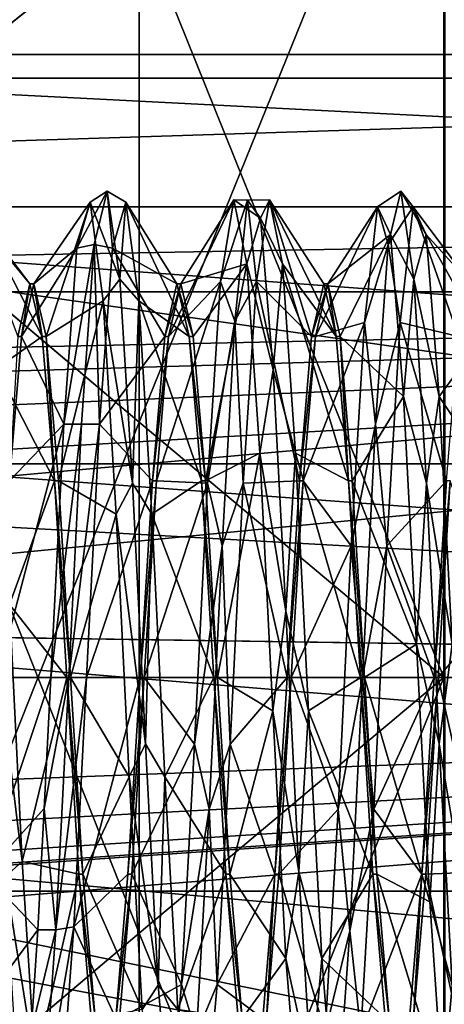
# Model space of a CAD drawing. Header units: millimetres. Extents: x -125 to 171, y -35 to 1363.
# Tile 240 of 656: x 145.18 to 148.79, y -2.78 to 5.6. Entities that reach past the tile are written whole.
import ezdxf

# ---------------------------------------------------------------- set-up
doc = ezdxf.new("R2010")
doc.units = ezdxf.units.MM
doc.header["$LTSCALE"] = 65.185185
for name, color, linetype in [('1009', 7, 'CONTINUOUS'), ('1010', 7, 'CONTINUOUS'), ('1011', 7, 'CONTINUOUS'), ('1026', 7, 'CONTINUOUS'), ('1027', 7, 'CONTINUOUS'), ('1028', 7, 'CONTINUOUS'), ('1029', 7, 'CONTINUOUS'), ('729', 7, 'CONTINUOUS'), ('730', 7, 'CONTINUOUS'), ('734', 7, 'CONTINUOUS'), ('753', 7, 'CONTINUOUS'), ('754', 7, 'CONTINUOUS'), ('773', 7, 'CONTINUOUS'), ('774', 7, 'CONTINUOUS'), ('775', 7, 'CONTINUOUS'), ('776', 7, 'CONTINUOUS'), ('777', 7, 'CONTINUOUS'), ('778', 7, 'CONTINUOUS'), ('829', 7, 'CONTINUOUS'), ('830', 7, 'CONTINUOUS'), ('838', 7, 'CONTINUOUS'), ('839', 7, 'CONTINUOUS'), ('909', 7, 'CONTINUOUS'), ('910', 7, 'CONTINUOUS'), ('917', 7, 'CONTINUOUS'), ('918', 7, 'CONTINUOUS')]:
    doc.layers.add(name, color=color, linetype=linetype)

msp = doc.modelspace()

# ---------------------------------------------------------------- linework, layer by layer
at = {"layer": '1009', "linetype": 'CONTINUOUS'}
for points in [[(145.6876, -1.6749, 2.9012), (145.5834, 0, 3.35), (145.7208, -1.6749, 2.9012), (145.6876, -1.6749, 2.9012)], [(145.5834, 0, 3.35), (145.6166, 0, 3.35), (145.7208, -1.6749, 2.9012), (145.5834, 0, 3.35)], [(146.2084, 0, -3.35), (146.1042, -1.675, -2.9012), (146.2416, 0, -3.35), (146.2084, 0, -3.35)], [(146.1042, -1.675, -2.9012), (146.1374, -1.675, -2.9012), (146.2416, 0, -3.35), (146.1042, -1.675, -2.9012)], [(145.7917, -2.9012, 1.6749), (145.6876, -1.6749, 2.9012), (145.8249, -2.9012, 1.6749), (145.7917, -2.9012, 1.6749)], [(145.6876, -1.6749, 2.9012), (145.7208, -1.6749, 2.9012), (145.8249, -2.9012, 1.6749), (145.6876, -1.6749, 2.9012)], [(146.1042, -1.675, -2.9012), (146.0001, -2.9013, -1.6748), (146.1374, -1.675, -2.9012), (146.1042, -1.675, -2.9012)], [(146.0001, -2.9013, -1.6748), (146.0332, -2.9013, -1.6748), (146.1374, -1.675, -2.9012), (146.0001, -2.9013, -1.6748)]]:
    msp.add_3dface(points, dxfattribs=at)
at = {"layer": '1010', "linetype": 'CONTINUOUS'}
for points in [[(146.8666, 0, 3.35), (146.9707, -1.6749, 2.9013), (146.8334, 0, 3.35), (146.8666, 0, 3.35)], [(146.9707, -1.6749, 2.9013), (146.9376, -1.675, 2.9012), (146.8334, 0, 3.35), (146.9707, -1.6749, 2.9013)], [(147.3874, -1.6749, -2.9012), (147.4916, 0, -3.35), (147.3542, -1.6749, -2.9012), (147.3874, -1.6749, -2.9012)], [(147.4916, 0, -3.35), (147.4584, 0, -3.35), (147.3542, -1.6749, -2.9012), (147.4916, 0, -3.35)], [(146.9707, -1.6749, 2.9013), (147.0749, -2.9012, 1.675), (146.9376, -1.675, 2.9012), (146.9707, -1.6749, 2.9013)], [(147.0749, -2.9012, 1.675), (147.0418, -2.9013, 1.6749), (146.9376, -1.675, 2.9012), (147.0749, -2.9012, 1.675)], [(147.2833, -2.9012, -1.6749), (147.3542, -1.6749, -2.9012), (147.2501, -2.9013, -1.6749), (147.2833, -2.9012, -1.6749)], [(147.2833, -2.9012, -1.6749), (147.3874, -1.6749, -2.9012), (147.3542, -1.6749, -2.9012), (147.2833, -2.9012, -1.6749)]]:
    msp.add_3dface(points, dxfattribs=at)
at = {"layer": '1011', "linetype": 'CONTINUOUS'}
for points in [[(148.1166, 0, 3.35), (148.2208, -1.675, 2.9012), (148.0834, 0, 3.35), (148.1166, 0, 3.35)], [(148.2208, -1.675, 2.9012), (148.1876, -1.675, 2.9012), (148.0834, 0, 3.35), (148.2208, -1.675, 2.9012)], [(148.6374, -1.6749, -2.9013), (148.7416, 0, -3.35), (148.6042, -1.675, -2.9012), (148.6374, -1.6749, -2.9013)], [(148.7416, 0, -3.35), (148.7084, 0, -3.35), (148.6042, -1.675, -2.9012), (148.7416, 0, -3.35)], [(148.2208, -1.675, 2.9012), (148.3249, -2.9013, 1.6748), (148.1876, -1.675, 2.9012), (148.2208, -1.675, 2.9012)], [(148.3249, -2.9013, 1.6748), (148.2917, -2.9013, 1.6749), (148.1876, -1.675, 2.9012), (148.3249, -2.9013, 1.6748)], [(148.5333, -2.9012, -1.675), (148.6042, -1.675, -2.9012), (148.5001, -2.9013, -1.6749), (148.5333, -2.9012, -1.675)], [(148.5333, -2.9012, -1.675), (148.6374, -1.6749, -2.9013), (148.6042, -1.675, -2.9012), (148.5333, -2.9012, -1.675)]]:
    msp.add_3dface(points, dxfattribs=at)
at = {"layer": '1026', "linetype": 'CONTINUOUS'}
for points in [[(145.2709, 3.35, -0.0001), (145.1667, 2.9012, -1.6749), (145.1999, 2.9013, -1.6749), (145.2709, 3.35, -0.0001)], [(145.2709, 3.35, -0.0001), (145.1999, 2.9013, -1.6749), (145.3041, 3.35, 0), (145.2709, 3.35, -0.0001)], [(145.3751, 2.9013, 1.6748), (145.2709, 3.35, -0.0001), (145.3041, 3.35, 0), (145.3751, 2.9013, 1.6748)], [(145.3751, 2.9013, 1.6748), (145.3041, 3.35, 0), (145.4082, 2.9013, 1.6749), (145.3751, 2.9013, 1.6748)], [(145.1667, 2.9012, -1.6749), (145.0958, 1.675, -2.9012), (145.1999, 2.9013, -1.6749), (145.1667, 2.9012, -1.6749)], [(145.4792, 1.675, 2.9012), (145.3751, 2.9013, 1.6748), (145.4082, 2.9013, 1.6749), (145.4792, 1.675, 2.9012)], [(145.4792, 1.675, 2.9012), (145.4082, 2.9013, 1.6749), (145.5124, 1.675, 2.9012), (145.4792, 1.675, 2.9012)], [(145.5834, 0, 3.35), (145.4792, 1.675, 2.9012), (145.6166, 0, 3.35), (145.5834, 0, 3.35)], [(145.4792, 1.675, 2.9012), (145.5124, 1.675, 2.9012), (145.6166, 0, 3.35), (145.4792, 1.675, 2.9012)]]:
    msp.add_3dface(points, dxfattribs=at)
at = {"layer": '1027', "linetype": 'CONTINUOUS'}
for points in [[(146.4499, 2.9012, -1.675), (146.5541, 3.35, -0.0002), (146.4168, 2.9013, -1.6749), (146.4499, 2.9012, -1.675)], [(146.5541, 3.35, -0.0002), (146.5209, 3.35, 0), (146.4168, 2.9013, -1.6749), (146.5541, 3.35, -0.0002)], [(146.5541, 3.35, -0.0002), (146.6582, 2.9013, 1.6748), (146.5209, 3.35, 0), (146.5541, 3.35, -0.0002)], [(146.6582, 2.9013, 1.6748), (146.6251, 2.9012, 1.6749), (146.5209, 3.35, 0), (146.6582, 2.9013, 1.6748)], [(146.4499, 2.9012, -1.675), (146.4168, 2.9013, -1.6749), (146.3126, 1.675, -2.9012), (146.4499, 2.9012, -1.675)], [(146.3457, 1.6749, -2.9013), (146.4499, 2.9012, -1.675), (146.3126, 1.675, -2.9012), (146.3457, 1.6749, -2.9013)], [(146.6582, 2.9013, 1.6748), (146.7624, 1.6749, 2.9012), (146.6251, 2.9012, 1.6749), (146.6582, 2.9013, 1.6748)], [(146.7624, 1.6749, 2.9012), (146.7292, 1.6749, 2.9012), (146.6251, 2.9012, 1.6749), (146.7624, 1.6749, 2.9012)], [(146.2084, 0, -3.35), (146.3457, 1.6749, -2.9013), (146.3126, 1.675, -2.9012), (146.2084, 0, -3.35)], [(146.2084, 0, -3.35), (146.2416, 0, -3.35), (146.3457, 1.6749, -2.9013), (146.2084, 0, -3.35)], [(146.7624, 1.6749, 2.9012), (146.8666, 0, 3.35), (146.7292, 1.6749, 2.9012), (146.7624, 1.6749, 2.9012)], [(146.8666, 0, 3.35), (146.8334, 0, 3.35), (146.7292, 1.6749, 2.9012), (146.8666, 0, 3.35)]]:
    msp.add_3dface(points, dxfattribs=at)
at = {"layer": '1028', "linetype": 'CONTINUOUS'}
for points in [[(147.6999, 2.9012, -1.6749), (147.8041, 3.35, 0.0001), (147.6667, 2.9013, -1.6749), (147.6999, 2.9012, -1.6749)], [(147.8041, 3.35, 0.0001), (147.7709, 3.35, 0), (147.6667, 2.9013, -1.6749), (147.8041, 3.35, 0.0001)], [(147.8041, 3.35, 0.0001), (147.8751, 2.9013, 1.6749), (147.7709, 3.35, 0), (147.8041, 3.35, 0.0001)], [(147.8041, 3.35, 0.0001), (147.9083, 2.9012, 1.675), (147.8751, 2.9013, 1.6749), (147.8041, 3.35, 0.0001)], [(147.6999, 2.9012, -1.6749), (147.6667, 2.9013, -1.6749), (147.5626, 1.675, -2.9012), (147.6999, 2.9012, -1.6749)], [(147.5958, 1.6749, -2.9012), (147.6999, 2.9012, -1.6749), (147.5626, 1.675, -2.9012), (147.5958, 1.6749, -2.9012)], [(147.9083, 2.9012, 1.675), (147.9792, 1.675, 2.9012), (147.8751, 2.9013, 1.6749), (147.9083, 2.9012, 1.675)], [(147.9083, 2.9012, 1.675), (148.0124, 1.6749, 2.9013), (147.9792, 1.675, 2.9012), (147.9083, 2.9012, 1.675)], [(147.5958, 1.6749, -2.9012), (147.5626, 1.675, -2.9012), (147.4584, 0, -3.35), (147.5958, 1.6749, -2.9012)], [(147.4916, 0, -3.35), (147.5958, 1.6749, -2.9012), (147.4584, 0, -3.35), (147.4916, 0, -3.35)], [(148.0124, 1.6749, 2.9013), (148.1166, 0, 3.35), (147.9792, 1.675, 2.9012), (148.0124, 1.6749, 2.9013)], [(148.1166, 0, 3.35), (148.0834, 0, 3.35), (147.9792, 1.675, 2.9012), (148.1166, 0, 3.35)]]:
    msp.add_3dface(points, dxfattribs=at)
at = {"layer": '1029', "linetype": 'CONTINUOUS'}
for points in [[(148.7416, 0, -3.35), (148.8458, 1.675, -2.9012), (148.7084, 0, -3.35), (148.7416, 0, -3.35)], [(148.8458, 1.675, -2.9012), (148.8126, 1.6749, -2.9012), (148.7084, 0, -3.35), (148.8458, 1.675, -2.9012)]]:
    msp.add_3dface(points, dxfattribs=at)
at = {"layer": '729', "linetype": 'CONTINUOUS'}
for points in [[(168.1, 6.9259, 19.0288), (168.1, 0, 20.25), (119.6, 6.9259, 19.0288), (168.1, 6.9259, 19.0288)], [(119.6, 6.9259, 19.0288), (168.1, 0, 20.25), (132.1, 2.671, 20.0731), (119.6, 6.9259, 19.0288)], [(132.1, 2.671, 20.0731), (168.1, 0, 20.25), (133.5094, 1.9229, 20.1585), (132.1, 2.671, 20.0731)], [(133.5094, 1.9229, 20.1585), (168.1, 0, 20.25), (134.2558, 0.5, 20.2438), (133.5094, 1.9229, 20.1585)], [(134.2558, 0.5, 20.2438), (168.1, 0, 20.25), (134.1515, 0.5, 20.2438), (134.2558, 0.5, 20.2438)], [(134.1515, 0.5, 20.2438), (168.1, 0, 20.25), (134.2, 0, 20.25), (134.1515, 0.5, 20.2438)], [(168.1, 0, 20.25), (168.1, -6.9259, 19.0288), (134.2, 0, 20.25), (168.1, 0, 20.25)], [(134.2, 0, 20.25), (168.1, -6.9259, 19.0288), (134.2558, -0.5, 20.2438), (134.2, 0, 20.25)], [(134.2558, -0.5, 20.2438), (168.1, -6.9259, 19.0288), (133.5094, -1.923, 20.1585), (134.2558, -0.5, 20.2438)], [(133.5094, -1.923, 20.1585), (168.1, -6.9259, 19.0288), (132.1, -2.671, 20.0731), (133.5094, -1.923, 20.1585)], [(168.1, -6.9259, 19.0288), (119.6, -3.5161, 19.9424), (131.1, -2.671, 20.0731), (168.1, -6.9259, 19.0288)], [(168.1, -6.9259, 19.0288), (131.1, -2.671, 20.0731), (132.1, -2.671, 20.0731), (168.1, -6.9259, 19.0288)]]:
    msp.add_3dface(points, dxfattribs=at)
at = {"layer": '730', "linetype": 'CONTINUOUS'}
for points in [[(168.1, 3.2821, 9.7103), (127.6, 3.2821, 9.7103), (131.6, 2.5323, 9.9323), (168.1, 3.2821, 9.7103)], [(132.9029, 2.25, 10), (168.1, 3.2821, 9.7103), (131.6, 2.5323, 9.9323), (132.9029, 2.25, 10)], [(133.444, 1.8329, 10.0848), (168.1, 3.2821, 9.7103), (132.9029, 2.25, 10), (133.444, 1.8329, 10.0848)], [(133.8577, 1.2895, 10.1686), (168.1, 3.2821, 9.7103), (133.444, 1.8329, 10.0848), (133.8577, 1.2895, 10.1686)], [(134.2, 0, 10.25), (168.1, 3.2821, 9.7103), (133.8577, 1.2895, 10.1686), (134.2, 0, 10.25)], [(168.1, 0, 10.25), (168.1, 3.2821, 9.7103), (134.2, 0, 10.25), (168.1, 0, 10.25)], [(168.1, -3.2821, 9.7103), (168.1, 0, 10.25), (127.6, -3.2821, 9.7103), (168.1, -3.2821, 9.7103)], [(127.6, -3.2821, 9.7103), (168.1, 0, 10.25), (131.6, -2.5323, 9.9323), (127.6, -3.2821, 9.7103)], [(131.6, -2.5323, 9.9323), (168.1, 0, 10.25), (132.2708, -2.4605, 9.9503), (131.6, -2.5323, 9.9323)], [(132.2708, -2.4605, 9.9503), (168.1, 0, 10.25), (132.9029, -2.25, 10), (132.2708, -2.4605, 9.9503)], [(132.9029, -2.25, 10), (168.1, 0, 10.25), (133.444, -1.8329, 10.0848), (132.9029, -2.25, 10)], [(133.444, -1.8329, 10.0848), (168.1, 0, 10.25), (133.8577, -1.2895, 10.1686), (133.444, -1.8329, 10.0848)], [(133.8577, -1.2895, 10.1686), (168.1, 0, 10.25), (134.2, 0, 10.25), (133.8577, -1.2895, 10.1686)]]:
    msp.add_3dface(points, dxfattribs=at)
at = {"layer": '734', "linetype": 'CONTINUOUS'}
for points in [[(168.1, 10.8232, -17.115), (125.6246, 5.9594, -19.3532), (168.1, 3.7835, -19.8934), (168.1, 10.8232, -17.115)], [(125.6246, 5.9594, -19.3532), (126.0427, 0, -20.25), (168.1, 3.7835, -19.8934), (125.6246, 5.9594, -19.3532)], [(168.1, 3.7835, -19.8934), (126.0427, 0, -20.25), (168.1, -3.7835, -19.8934), (168.1, 3.7835, -19.8934)], [(126.0427, 0, -20.25), (125.6246, -5.9594, -19.3532), (168.1, -3.7835, -19.8934), (126.0427, 0, -20.25)]]:
    msp.add_3dface(points, dxfattribs=at)
at = {"layer": '753', "linetype": 'CONTINUOUS'}
for points in [[(124.1, 7.5044, 3.4273), (124.1, 5.303, 6.3199), (168.1, 7.5045, 3.4272), (124.1, 7.5044, 3.4273)], [(168.1, 7.5045, 3.4272), (124.1, 5.303, 6.3199), (127.6, 5.303, 6.3199), (168.1, 7.5045, 3.4272)], [(168.1, 5.303, 6.3199), (168.1, 7.5045, 3.4272), (127.6, 5.303, 6.3199), (168.1, 5.303, 6.3199)], [(124.1, 5.0999, -6.4849), (124.1, 7.392, -3.6634), (168.1, 7.3919, -3.6636), (124.1, 5.0999, -6.4849)], [(124.1, 5.0999, -6.4849), (168.1, 7.3919, -3.6636), (168.1, 5.0998, -6.4849), (124.1, 5.0999, -6.4849)], [(124.1, 1.8174, -8.0473), (124.1, 5.0999, -6.4849), (168.1, 1.8175, -8.0473), (124.1, 1.8174, -8.0473)], [(124.1, 5.0999, -6.4849), (168.1, 5.0998, -6.4849), (168.1, 1.8175, -8.0473), (124.1, 5.0999, -6.4849)], [(124.1, 1.8174, -8.0473), (168.1, 1.8175, -8.0473), (168.1, -1.8175, -8.0473), (124.1, 1.8174, -8.0473)], [(124.1, -1.8174, -8.0473), (124.1, 1.8174, -8.0473), (168.1, -1.8175, -8.0473), (124.1, -1.8174, -8.0473)], [(124.1, -5.0999, -6.4849), (124.1, -1.8174, -8.0473), (168.1, -5.0998, -6.4849), (124.1, -5.0999, -6.4849)], [(124.1, -1.8174, -8.0473), (168.1, -1.8175, -8.0473), (168.1, -5.0998, -6.4849), (124.1, -1.8174, -8.0473)]]:
    msp.add_3dface(points, dxfattribs=at)
at = {"layer": '754', "linetype": 'CONTINUOUS'}
for points in [[(168.1, 4.0058, 7.8442), (168.1, 5.303, 6.3199), (127.6, 4.0058, 7.8442), (168.1, 4.0058, 7.8442)], [(168.1, 5.303, 6.3199), (127.6, 5.303, 6.3199), (127.6, 4.0058, 7.8442), (168.1, 5.303, 6.3199)], [(127.6, 3.2821, 9.7103), (168.1, 3.2821, 9.7103), (168.1, 4.0058, 7.8442), (127.6, 3.2821, 9.7103)], [(127.6, 3.2821, 9.7103), (168.1, 4.0058, 7.8442), (127.6, 4.0058, 7.8442), (127.6, 3.2821, 9.7103)]]:
    msp.add_3dface(points, dxfattribs=at)
at = {"layer": '773', "linetype": 'CONTINUOUS'}
for points in [[(145.2055, -1.5667, 3.7528), (144.9506, 0.5072, 4.1189), (145.0962, 0.6228, 4.0187), (145.2055, -1.5667, 3.7528)], [(145.0589, -1.6978, 3.7868), (144.9506, 0.5072, 4.1189), (145.2055, -1.5667, 3.7528), (145.0589, -1.6978, 3.7868)], [(145.4918, -2.148, -3.5509), (145.6, 0, -4.15), (145.3929, -1.116, -3.9106), (145.4918, -2.148, -3.5509)], [(145.3929, -1.116, -3.9106), (145.6, 0, -4.15), (145.4482, 0, -4.0667), (145.3929, -1.116, -3.9106)], [(145.6, 0, -4.15), (145.4918, -2.148, -3.5509), (145.7518, 0, -4.0667), (145.6, 0, -4.15)], [(145.7518, 0, -4.0667), (145.4918, -2.148, -3.5509), (145.6425, -2.1229, -3.4686), (145.7518, 0, -4.0667)], [(145.3376, -2.1463, -3.4542), (145.4918, -2.148, -3.5509), (145.3929, -1.116, -3.9106), (145.3376, -2.1463, -3.4542)], [(145.3148, -3.2953, 2.383), (145.0589, -1.6978, 3.7868), (145.2055, -1.5667, 3.7528), (145.3148, -3.2953, 2.383)], [(145.1671, -3.4127, 2.3613), (145.0589, -1.6978, 3.7868), (145.3148, -3.2953, 2.383), (145.1671, -3.4127, 2.3613)], [(145.2823, -3.0118, -2.7326), (145.4918, -2.148, -3.5509), (145.3376, -2.1463, -3.4542), (145.2823, -3.0118, -2.7326)], [(145.3835, -3.6757, -1.9265), (145.4918, -2.148, -3.5509), (145.2823, -3.0118, -2.7326), (145.3835, -3.6757, -1.9265)], [(145.4918, -2.148, -3.5509), (145.3835, -3.6757, -1.9265), (145.6425, -2.1229, -3.4686), (145.4918, -2.148, -3.5509)], [(145.6425, -2.1229, -3.4686), (145.3835, -3.6757, -1.9265), (145.5333, -3.6214, -1.8503), (145.6425, -2.1229, -3.4686)]]:
    msp.add_3dface(points, dxfattribs=at)
at = {"layer": '774', "linetype": 'CONTINUOUS'}
for points in [[(144.9916, 0, -3.35), (144.8874, -1.675, -2.9012), (145.4482, 0, -4.0667), (144.9916, 0, -3.35)], [(144.8874, -1.675, -2.9012), (145.3929, -1.116, -3.9106), (145.4482, 0, -4.0667), (144.8874, -1.675, -2.9012)], [(144.8874, -1.675, -2.9012), (145.3376, -2.1463, -3.4542), (145.3929, -1.116, -3.9106), (144.8874, -1.675, -2.9012)], [(144.8874, -1.675, -2.9012), (144.7833, -2.9013, -1.6749), (145.3376, -2.1463, -3.4542), (144.8874, -1.675, -2.9012)], [(144.7833, -2.9013, -1.6749), (145.2823, -3.0118, -2.7326), (145.3376, -2.1463, -3.4542), (144.7833, -2.9013, -1.6749)]]:
    msp.add_3dface(points, dxfattribs=at)
at = {"layer": '775', "linetype": 'CONTINUOUS'}
for points in [[(144.8777, 3.8621, 1.2738), (144.7684, 3.959, -0.9296), (145.2709, 3.35, -0.0001), (144.8777, 3.8621, 1.2738)], [(145.2709, 3.35, -0.0001), (144.7684, 3.959, -0.9296), (145.1667, 2.9012, -1.6749), (145.2709, 3.35, -0.0001)], [(144.987, 2.6291, 3.1026), (144.8777, 3.8621, 1.2738), (145.3751, 2.9013, 1.6748), (144.987, 2.6291, 3.1026)], [(145.3751, 2.9013, 1.6748), (144.8777, 3.8621, 1.2738), (145.2709, 3.35, -0.0001), (145.3751, 2.9013, 1.6748)], [(145.4792, 1.675, 2.9012), (144.987, 2.6291, 3.1026), (145.3751, 2.9013, 1.6748), (145.4792, 1.675, 2.9012)], [(145.0962, 0.6228, 4.0187), (144.987, 2.6291, 3.1026), (145.4792, 1.675, 2.9012), (145.0962, 0.6228, 4.0187)], [(145.5834, 0, 3.35), (145.0962, 0.6228, 4.0187), (145.4792, 1.675, 2.9012), (145.5834, 0, 3.35)], [(145.2055, -1.5667, 3.7528), (145.0962, 0.6228, 4.0187), (145.5834, 0, 3.35), (145.2055, -1.5667, 3.7528)], [(145.6876, -1.6749, 2.9012), (145.2055, -1.5667, 3.7528), (145.5834, 0, 3.35), (145.6876, -1.6749, 2.9012)], [(145.7518, 0, -4.0667), (145.6425, -2.1229, -3.4686), (146.2084, 0, -3.35), (145.7518, 0, -4.0667)], [(146.2084, 0, -3.35), (145.6425, -2.1229, -3.4686), (146.1042, -1.675, -2.9012), (146.2084, 0, -3.35)], [(145.3148, -3.2953, 2.383), (145.2055, -1.5667, 3.7528), (145.6876, -1.6749, 2.9012), (145.3148, -3.2953, 2.383)], [(145.7917, -2.9012, 1.6749), (145.3148, -3.2953, 2.383), (145.6876, -1.6749, 2.9012), (145.7917, -2.9012, 1.6749)], [(146.1042, -1.675, -2.9012), (145.6425, -2.1229, -3.4686), (146.0001, -2.9013, -1.6748), (146.1042, -1.675, -2.9012)], [(145.6425, -2.1229, -3.4686), (145.5333, -3.6214, -1.8503), (146.0001, -2.9013, -1.6748), (145.6425, -2.1229, -3.4686)]]:
    msp.add_3dface(points, dxfattribs=at)
at = {"layer": '776', "linetype": 'CONTINUOUS'}
for points in [[(145.8174, 3.6847, -1.9093), (145.9261, 4.1403, 0.2832), (145.6704, 3.6551, -1.7827), (145.8174, 3.6847, -1.9093)], [(145.6704, 3.6551, -1.7827), (145.9261, 4.1403, 0.2832), (145.7815, 4.0444, 0.4251), (145.6704, 3.6551, -1.7827)], [(145.9261, 4.1403, 0.2832), (146.0348, 3.3904, 2.3932), (145.7815, 4.0444, 0.4251), (145.9261, 4.1403, 0.2832)], [(145.9261, 4.1403, 0.2832), (145.8174, 3.6847, -1.9093), (145.974, 3.6551, -1.7827), (145.9261, 4.1403, 0.2832)], [(146.0348, 3.3904, 2.3932), (145.9261, 4.1403, 0.2832), (146.0851, 4.0444, 0.4251), (146.0348, 3.3904, 2.3932)], [(146.0851, 4.0444, 0.4251), (145.9261, 4.1403, 0.2832), (145.974, 3.6551, -1.7827), (146.0851, 4.0444, 0.4251)], [(148.3174, 3.6847, -1.9093), (148.4261, 4.1403, 0.2832), (148.226, 4.0049, -0.7062), (148.3174, 3.6847, -1.9093)], [(148.226, 4.0049, -0.7062), (148.4261, 4.1403, 0.2832), (148.3371, 3.7706, 1.5234), (148.226, 4.0049, -0.7062)], [(148.4261, 4.1403, 0.2832), (148.3174, 3.6847, -1.9093), (148.5296, 4.0049, -0.7062), (148.4261, 4.1403, 0.2832)], [(148.4261, 4.1403, 0.2832), (148.5348, 3.3904, 2.3932), (148.3371, 3.7706, 1.5234), (148.4261, 4.1403, 0.2832)], [(148.5348, 3.3904, 2.3932), (148.4261, 4.1403, 0.2832), (148.6407, 3.7706, 1.5234), (148.5348, 3.3904, 2.3932)], [(148.6407, 3.7706, 1.5234), (148.4261, 4.1403, 0.2832), (148.5296, 4.0049, -0.7062), (148.6407, 3.7706, 1.5234)], [(145.7815, 4.0444, 0.4251), (146.0348, 3.3904, 2.3932), (145.8926, 3.2046, 2.5037), (145.7815, 4.0444, 0.4251)], [(146.1963, 3.2046, 2.5037), (146.0348, 3.3904, 2.3932), (146.0851, 4.0444, 0.4251), (146.1963, 3.2046, 2.5037)], [(146.8926, 3.3715, -2.2741), (147.1217, 4.0632, -0.8443), (147.0037, 4.0642, -0.1419), (146.8926, 3.3715, -2.2741)], [(147.013, 3.033, -2.8326), (147.1217, 4.0632, -0.8443), (146.8926, 3.3715, -2.2741), (147.013, 3.033, -2.8326)], [(147.1217, 4.0632, -0.8443), (147.2304, 3.9104, 1.3898), (147.0037, 4.0642, -0.1419), (147.1217, 4.0632, -0.8443)], [(147.0037, 4.0642, -0.1419), (147.2304, 3.9104, 1.3898), (147.1149, 3.5219, 2.0334), (147.0037, 4.0642, -0.1419)], [(147.1217, 4.0632, -0.8443), (147.013, 3.033, -2.8326), (147.1963, 3.3715, -2.2741), (147.1217, 4.0632, -0.8443)], [(147.2304, 3.9104, 1.3898), (147.1217, 4.0632, -0.8443), (147.3074, 4.0642, -0.1419), (147.2304, 3.9104, 1.3898)], [(147.3074, 4.0642, -0.1419), (147.1217, 4.0632, -0.8443), (147.1963, 3.3715, -2.2741), (147.3074, 4.0642, -0.1419)], [(147.4185, 3.5219, 2.0334), (147.2304, 3.9104, 1.3898), (147.3074, 4.0642, -0.1419), (147.4185, 3.5219, 2.0334)], [(148.1149, 3.0222, -2.7212), (148.3174, 3.6847, -1.9093), (148.226, 4.0049, -0.7062), (148.1149, 3.0222, -2.7212)], [(148.5296, 4.0049, -0.7062), (148.3174, 3.6847, -1.9093), (148.4185, 3.0222, -2.7212), (148.5296, 4.0049, -0.7062)], [(147.2304, 3.9104, 1.3898), (147.3391, 2.619, 3.2192), (147.1149, 3.5219, 2.0334), (147.2304, 3.9104, 1.3898)], [(147.3391, 2.619, 3.2192), (147.2304, 3.9104, 1.3898), (147.4185, 3.5219, 2.0334), (147.3391, 2.619, 3.2192)], [(148.3371, 3.7706, 1.5234), (148.5348, 3.3904, 2.3932), (148.4482, 2.3904, 3.29), (148.3371, 3.7706, 1.5234)], [(148.7518, 2.3904, 3.29), (148.5348, 3.3904, 2.3932), (148.6407, 3.7706, 1.5234), (148.7518, 2.3904, 3.29)], [(145.7087, 2.1563, -3.5458), (145.8174, 3.6847, -1.9093), (145.5593, 2.155, -3.4488), (145.7087, 2.1563, -3.5458)], [(145.5593, 2.155, -3.4488), (145.8174, 3.6847, -1.9093), (145.6704, 3.6551, -1.7827), (145.5593, 2.155, -3.4488)], [(145.8174, 3.6847, -1.9093), (145.7087, 2.1563, -3.5458), (145.8629, 2.155, -3.4488), (145.8174, 3.6847, -1.9093)], [(145.974, 3.6551, -1.7827), (145.8174, 3.6847, -1.9093), (145.8629, 2.155, -3.4488), (145.974, 3.6551, -1.7827)], [(148.2087, 2.1563, -3.5458), (148.3174, 3.6847, -1.9093), (148.1149, 3.0222, -2.7212), (148.2087, 2.1563, -3.5458)], [(148.3174, 3.6847, -1.9093), (148.2087, 2.1563, -3.5458), (148.4185, 3.0222, -2.7212), (148.3174, 3.6847, -1.9093)], [(147.1149, 3.5219, 2.0334), (147.3391, 2.619, 3.2192), (147.226, 1.9092, 3.5907), (147.1149, 3.5219, 2.0334)], [(147.5296, 1.9092, 3.5907), (147.3391, 2.619, 3.2192), (147.4185, 3.5219, 2.0334), (147.5296, 1.9092, 3.5907)], [(146.0348, 3.3904, 2.3932), (146.1435, 1.6534, 3.8064), (145.8926, 3.2046, 2.5037), (146.0348, 3.3904, 2.3932)], [(146.1435, 1.6534, 3.8064), (146.0348, 3.3904, 2.3932), (146.1963, 3.2046, 2.5037), (146.1435, 1.6534, 3.8064)], [(146.7815, 1.6541, -3.7151), (147.013, 3.033, -2.8326), (146.8926, 3.3715, -2.2741), (146.7815, 1.6541, -3.7151)], [(147.1963, 3.3715, -2.2741), (147.013, 3.033, -2.8326), (147.0851, 1.6541, -3.7151), (147.1963, 3.3715, -2.2741)], [(148.5348, 3.3904, 2.3932), (148.6435, 1.6534, 3.8064), (148.4482, 2.3904, 3.29), (148.5348, 3.3904, 2.3932)], [(148.6435, 1.6534, 3.8064), (148.5348, 3.3904, 2.3932), (148.7518, 2.3904, 3.29), (148.6435, 1.6534, 3.8064)], [(145.8926, 3.2046, 2.5037), (146.1435, 1.6534, 3.8064), (146.0037, 1.3909, 3.8215), (145.8926, 3.2046, 2.5037)], [(146.3074, 1.3909, 3.8215), (146.1435, 1.6534, 3.8064), (146.1963, 3.2046, 2.5037), (146.3074, 1.3909, 3.8215)], [(146.9043, 1.1197, -3.9961), (147.013, 3.033, -2.8326), (146.7815, 1.6541, -3.7151), (146.9043, 1.1197, -3.9961)], [(147.013, 3.033, -2.8326), (146.9043, 1.1197, -3.9961), (147.0851, 1.6541, -3.7151), (147.013, 3.033, -2.8326)], [(148.0037, 1.1209, -3.9092), (148.2087, 2.1563, -3.5458), (148.1149, 3.0222, -2.7212), (148.0037, 1.1209, -3.9092)], [(148.4185, 3.0222, -2.7212), (148.2087, 2.1563, -3.5458), (148.3074, 1.1209, -3.9092), (148.4185, 3.0222, -2.7212)], [(147.3391, 2.619, 3.2192), (147.4478, 0.5651, 4.1113), (147.226, 1.9092, 3.5907), (147.3391, 2.619, 3.2192)], [(147.4478, 0.5651, 4.1113), (147.3391, 2.619, 3.2192), (147.5296, 1.9092, 3.5907), (147.4478, 0.5651, 4.1113)], [(148.4482, 2.3904, 3.29), (148.6435, 1.6534, 3.8064), (148.5593, 0.2837, 4.0568), (148.4482, 2.3904, 3.29)], [(148.8629, 0.2837, 4.0568), (148.6435, 1.6534, 3.8064), (148.7518, 2.3904, 3.29), (148.8629, 0.2837, 4.0568)], [(145.4482, 0, -4.0667), (145.6, 0, -4.15), (145.7087, 2.1563, -3.5458), (145.4482, 0, -4.0667)], [(145.4482, 0, -4.0667), (145.7087, 2.1563, -3.5458), (145.5593, 2.155, -3.4488), (145.4482, 0, -4.0667)], [(145.7087, 2.1563, -3.5458), (145.6, 0, -4.15), (145.8629, 2.155, -3.4488), (145.7087, 2.1563, -3.5458)], [(145.6, 0, -4.15), (145.7518, 0, -4.0667), (145.8629, 2.155, -3.4488), (145.6, 0, -4.15)], [(148.1, 0, -4.15), (148.2087, 2.1563, -3.5458), (148.0037, 1.1209, -3.9092), (148.1, 0, -4.15)], [(148.2087, 2.1563, -3.5458), (148.1, 0, -4.15), (148.3074, 1.1209, -3.9092), (148.2087, 2.1563, -3.5458)], [(147.226, 1.9092, 3.5907), (147.4478, 0.5651, 4.1113), (147.3371, -0.2837, 4.0568), (147.226, 1.9092, 3.5907)], [(147.6407, -0.2837, 4.0568), (147.4478, 0.5651, 4.1113), (147.5296, 1.9092, 3.5907), (147.6407, -0.2837, 4.0568)], [(146.1435, 1.6534, 3.8064), (146.2522, -0.5651, 4.1113), (146.0037, 1.3909, 3.8215), (146.1435, 1.6534, 3.8064)], [(146.2522, -0.5651, 4.1113), (146.1435, 1.6534, 3.8064), (146.3074, 1.3909, 3.8215), (146.2522, -0.5651, 4.1113)], [(146.6704, -0.566, -4.0271), (146.9043, 1.1197, -3.9961), (146.7815, 1.6541, -3.7151), (146.6704, -0.566, -4.0271)], [(147.0851, 1.6541, -3.7151), (146.9043, 1.1197, -3.9961), (146.974, -0.566, -4.0271), (147.0851, 1.6541, -3.7151)], [(148.6435, 1.6534, 3.8064), (148.7522, -0.5651, 4.1113), (148.5593, 0.2837, 4.0568), (148.6435, 1.6534, 3.8064)], [(148.7522, -0.5651, 4.1113), (148.6435, 1.6534, 3.8064), (148.8629, 0.2837, 4.0568), (148.7522, -0.5651, 4.1113)], [(146.0037, 1.3909, 3.8215), (146.2522, -0.5651, 4.1113), (146.1149, -0.8455, 3.9778), (146.0037, 1.3909, 3.8215)], [(146.4185, -0.8455, 3.9778), (146.2522, -0.5651, 4.1113), (146.3074, 1.3909, 3.8215), (146.4185, -0.8455, 3.9778)], [(146.7957, -1.1197, -3.9961), (146.9043, 1.1197, -3.9961), (146.6704, -0.566, -4.0271), (146.7957, -1.1197, -3.9961)], [(146.9043, 1.1197, -3.9961), (146.7957, -1.1197, -3.9961), (146.974, -0.566, -4.0271), (146.9043, 1.1197, -3.9961)], [(147.8926, -1.1209, -3.9092), (148.1, 0, -4.15), (148.0037, 1.1209, -3.9092), (147.8926, -1.1209, -3.9092)], [(148.3074, 1.1209, -3.9092), (148.1, 0, -4.15), (148.1963, -1.1209, -3.9092), (148.3074, 1.1209, -3.9092)], [(147.4478, 0.5651, 4.1113), (147.5565, -1.6534, 3.8064), (147.3371, -0.2837, 4.0568), (147.4478, 0.5651, 4.1113)], [(147.5565, -1.6534, 3.8064), (147.4478, 0.5651, 4.1113), (147.6407, -0.2837, 4.0568), (147.5565, -1.6534, 3.8064)], [(148.5593, 0.2837, 4.0568), (148.7522, -0.5651, 4.1113), (148.6704, -1.9092, 3.5907), (148.5593, 0.2837, 4.0568)], [(148.974, -1.9092, 3.5907), (148.7522, -0.5651, 4.1113), (148.8629, 0.2837, 4.0568), (148.974, -1.9092, 3.5907)], [(147.9913, -2.1563, -3.5458), (148.1, 0, -4.15), (147.8926, -1.1209, -3.9092), (147.9913, -2.1563, -3.5458)], [(148.1, 0, -4.15), (147.9913, -2.1563, -3.5458), (148.1963, -1.1209, -3.9092), (148.1, 0, -4.15)], [(147.3371, -0.2837, 4.0568), (147.5565, -1.6534, 3.8064), (147.4482, -2.3904, 3.29), (147.3371, -0.2837, 4.0568)], [(147.7518, -2.3904, 3.29), (147.5565, -1.6534, 3.8064), (147.6407, -0.2837, 4.0568), (147.7518, -2.3904, 3.29)], [(146.2522, -0.5651, 4.1113), (146.3609, -2.619, 3.2192), (146.1149, -0.8455, 3.9778), (146.2522, -0.5651, 4.1113)], [(146.3609, -2.619, 3.2192), (146.2522, -0.5651, 4.1113), (146.4185, -0.8455, 3.9778), (146.3609, -2.619, 3.2192)], [(146.5593, -2.614, -3.1153), (146.7957, -1.1197, -3.9961), (146.6704, -0.566, -4.0271), (146.5593, -2.614, -3.1153)], [(146.974, -0.566, -4.0271), (146.7957, -1.1197, -3.9961), (146.8629, -2.614, -3.1153), (146.974, -0.566, -4.0271)], [(148.7522, -0.5651, 4.1113), (148.8609, -2.619, 3.2192), (148.6704, -1.9092, 3.5907), (148.7522, -0.5651, 4.1113)], [(148.8609, -2.619, 3.2192), (148.7522, -0.5651, 4.1113), (148.974, -1.9092, 3.5907), (148.8609, -2.619, 3.2192)], [(146.1149, -0.8455, 3.9778), (146.3609, -2.619, 3.2192), (146.226, -2.825, 2.9253), (146.1149, -0.8455, 3.9778)], [(146.5296, -2.825, 2.9253), (146.3609, -2.619, 3.2192), (146.4185, -0.8455, 3.9778), (146.5296, -2.825, 2.9253)], [(146.687, -3.033, -2.8326), (146.7957, -1.1197, -3.9961), (146.5593, -2.614, -3.1153), (146.687, -3.033, -2.8326)], [(146.7957, -1.1197, -3.9961), (146.687, -3.033, -2.8326), (146.8629, -2.614, -3.1153), (146.7957, -1.1197, -3.9961)], [(147.7815, -3.0222, -2.7212), (147.9913, -2.1563, -3.5458), (147.8926, -1.1209, -3.9092), (147.7815, -3.0222, -2.7212)], [(148.1963, -1.1209, -3.9092), (147.9913, -2.1563, -3.5458), (148.0851, -3.0222, -2.7212), (148.1963, -1.1209, -3.9092)], [(147.5565, -1.6534, 3.8064), (147.6652, -3.3904, 2.3932), (147.4482, -2.3904, 3.29), (147.5565, -1.6534, 3.8064)], [(147.6652, -3.3904, 2.3932), (147.5565, -1.6534, 3.8064), (147.7518, -2.3904, 3.29), (147.6652, -3.3904, 2.3932)], [(148.6704, -1.9092, 3.5907), (148.8609, -2.619, 3.2192), (148.7815, -3.5219, 2.0334), (148.6704, -1.9092, 3.5907)], [(147.8826, -3.6847, -1.9093), (147.9913, -2.1563, -3.5458), (147.7815, -3.0222, -2.7212), (147.8826, -3.6847, -1.9093)], [(147.9913, -2.1563, -3.5458), (147.8826, -3.6847, -1.9093), (148.0851, -3.0222, -2.7212), (147.9913, -2.1563, -3.5458)], [(147.4482, -2.3904, 3.29), (147.6652, -3.3904, 2.3932), (147.5593, -3.7706, 1.5234), (147.4482, -2.3904, 3.29)], [(147.8629, -3.7706, 1.5234), (147.6652, -3.3904, 2.3932), (147.7518, -2.3904, 3.29), (147.8629, -3.7706, 1.5234)], [(146.3609, -2.619, 3.2192), (146.4696, -3.9104, 1.3898), (146.226, -2.825, 2.9253), (146.3609, -2.619, 3.2192)], [(146.4696, -3.9104, 1.3898), (146.3609, -2.619, 3.2192), (146.5296, -2.825, 2.9253), (146.4696, -3.9104, 1.3898)], [(146.4482, -3.8677, -1.2567), (146.687, -3.033, -2.8326), (146.5593, -2.614, -3.1153), (146.4482, -3.8677, -1.2567)], [(146.8629, -2.614, -3.1153), (146.687, -3.033, -2.8326), (146.7518, -3.8677, -1.2567), (146.8629, -2.614, -3.1153)], [(148.8609, -2.619, 3.2192), (148.9696, -3.9104, 1.3898), (148.7815, -3.5219, 2.0334), (148.8609, -2.619, 3.2192)]]:
    msp.add_3dface(points, dxfattribs=at)
at = {"layer": '777', "linetype": 'CONTINUOUS'}
for points in [[(145.6704, 3.6551, -1.7827), (145.7815, 4.0444, 0.4251), (145.3041, 3.35, 0), (145.6704, 3.6551, -1.7827)], [(145.3041, 3.35, 0), (145.7815, 4.0444, 0.4251), (145.4082, 2.9013, 1.6749), (145.3041, 3.35, 0)], [(145.7815, 4.0444, 0.4251), (145.8926, 3.2046, 2.5037), (145.4082, 2.9013, 1.6749), (145.7815, 4.0444, 0.4251)], [(146.8926, 3.3715, -2.2741), (147.0037, 4.0642, -0.1419), (146.4499, 2.9012, -1.675), (146.8926, 3.3715, -2.2741)], [(146.4499, 2.9012, -1.675), (147.0037, 4.0642, -0.1419), (146.5541, 3.35, -0.0002), (146.4499, 2.9012, -1.675)], [(147.0037, 4.0642, -0.1419), (147.1149, 3.5219, 2.0334), (146.5541, 3.35, -0.0002), (147.0037, 4.0642, -0.1419)], [(148.1149, 3.0222, -2.7212), (148.226, 4.0049, -0.7062), (147.6999, 2.9012, -1.6749), (148.1149, 3.0222, -2.7212)], [(147.6999, 2.9012, -1.6749), (148.226, 4.0049, -0.7062), (147.8041, 3.35, 0.0001), (147.6999, 2.9012, -1.6749)], [(148.226, 4.0049, -0.7062), (148.3371, 3.7706, 1.5234), (147.8041, 3.35, 0.0001), (148.226, 4.0049, -0.7062)], [(147.8041, 3.35, 0.0001), (148.3371, 3.7706, 1.5234), (147.9083, 2.9012, 1.675), (147.8041, 3.35, 0.0001)], [(148.3371, 3.7706, 1.5234), (148.4482, 2.3904, 3.29), (147.9083, 2.9012, 1.675), (148.3371, 3.7706, 1.5234)], [(145.5593, 2.155, -3.4488), (145.6704, 3.6551, -1.7827), (145.1999, 2.9013, -1.6749), (145.5593, 2.155, -3.4488)], [(145.1999, 2.9013, -1.6749), (145.6704, 3.6551, -1.7827), (145.3041, 3.35, 0), (145.1999, 2.9013, -1.6749)], [(146.5541, 3.35, -0.0002), (147.1149, 3.5219, 2.0334), (146.6582, 2.9013, 1.6748), (146.5541, 3.35, -0.0002)], [(146.6582, 2.9013, 1.6748), (147.1149, 3.5219, 2.0334), (146.7624, 1.6749, 2.9012), (146.6582, 2.9013, 1.6748)], [(147.1149, 3.5219, 2.0334), (147.226, 1.9092, 3.5907), (146.7624, 1.6749, 2.9012), (147.1149, 3.5219, 2.0334)], [(146.7815, 1.6541, -3.7151), (146.8926, 3.3715, -2.2741), (146.3457, 1.6749, -2.9013), (146.7815, 1.6541, -3.7151)], [(146.3457, 1.6749, -2.9013), (146.8926, 3.3715, -2.2741), (146.4499, 2.9012, -1.675), (146.3457, 1.6749, -2.9013)], [(145.4082, 2.9013, 1.6749), (145.8926, 3.2046, 2.5037), (145.5124, 1.675, 2.9012), (145.4082, 2.9013, 1.6749)], [(145.8926, 3.2046, 2.5037), (146.0037, 1.3909, 3.8215), (145.5124, 1.675, 2.9012), (145.8926, 3.2046, 2.5037)], [(148.0037, 1.1209, -3.9092), (148.1149, 3.0222, -2.7212), (147.5958, 1.6749, -2.9012), (148.0037, 1.1209, -3.9092)], [(147.5958, 1.6749, -2.9012), (148.1149, 3.0222, -2.7212), (147.6999, 2.9012, -1.6749), (147.5958, 1.6749, -2.9012)], [(145.0958, 1.675, -2.9012), (145.5593, 2.155, -3.4488), (145.1999, 2.9013, -1.6749), (145.0958, 1.675, -2.9012)], [(147.9083, 2.9012, 1.675), (148.4482, 2.3904, 3.29), (148.0124, 1.6749, 2.9013), (147.9083, 2.9012, 1.675)], [(148.4482, 2.3904, 3.29), (148.5593, 0.2837, 4.0568), (148.0124, 1.6749, 2.9013), (148.4482, 2.3904, 3.29)], [(144.9916, 0, -3.35), (145.4482, 0, -4.0667), (145.5593, 2.155, -3.4488), (144.9916, 0, -3.35)], [(144.9916, 0, -3.35), (145.5593, 2.155, -3.4488), (145.0958, 1.675, -2.9012), (144.9916, 0, -3.35)], [(146.7624, 1.6749, 2.9012), (147.226, 1.9092, 3.5907), (146.8666, 0, 3.35), (146.7624, 1.6749, 2.9012)], [(147.226, 1.9092, 3.5907), (147.3371, -0.2837, 4.0568), (146.8666, 0, 3.35), (147.226, 1.9092, 3.5907)], [(145.5124, 1.675, 2.9012), (146.0037, 1.3909, 3.8215), (145.6166, 0, 3.35), (145.5124, 1.675, 2.9012)], [(146.2416, 0, -3.35), (146.7815, 1.6541, -3.7151), (146.3457, 1.6749, -2.9013), (146.2416, 0, -3.35)], [(146.6704, -0.566, -4.0271), (146.7815, 1.6541, -3.7151), (146.2416, 0, -3.35), (146.6704, -0.566, -4.0271)], [(147.4916, 0, -3.35), (148.0037, 1.1209, -3.9092), (147.5958, 1.6749, -2.9012), (147.4916, 0, -3.35)], [(148.0124, 1.6749, 2.9013), (148.5593, 0.2837, 4.0568), (148.1166, 0, 3.35), (148.0124, 1.6749, 2.9013)], [(148.7416, 0, -3.35), (149.226, 0.566, -4.0271), (148.8458, 1.675, -2.9012), (148.7416, 0, -3.35)], [(146.0037, 1.3909, 3.8215), (146.1149, -0.8455, 3.9778), (145.6166, 0, 3.35), (146.0037, 1.3909, 3.8215)], [(147.8926, -1.1209, -3.9092), (148.0037, 1.1209, -3.9092), (147.4916, 0, -3.35), (147.8926, -1.1209, -3.9092)], [(149.1149, -1.6541, -3.7151), (149.226, 0.566, -4.0271), (148.7416, 0, -3.35), (149.1149, -1.6541, -3.7151)], [(148.5593, 0.2837, 4.0568), (148.6704, -1.9092, 3.5907), (148.1166, 0, 3.35), (148.5593, 0.2837, 4.0568)], [(145.6166, 0, 3.35), (146.1149, -0.8455, 3.9778), (145.7208, -1.6749, 2.9012), (145.6166, 0, 3.35)], [(146.1374, -1.675, -2.9012), (146.6704, -0.566, -4.0271), (146.2416, 0, -3.35), (146.1374, -1.675, -2.9012)], [(146.8666, 0, 3.35), (147.3371, -0.2837, 4.0568), (146.9707, -1.6749, 2.9013), (146.8666, 0, 3.35)], [(147.3874, -1.6749, -2.9012), (147.8926, -1.1209, -3.9092), (147.4916, 0, -3.35), (147.3874, -1.6749, -2.9012)], [(148.1166, 0, 3.35), (148.6704, -1.9092, 3.5907), (148.2208, -1.675, 2.9012), (148.1166, 0, 3.35)], [(148.6374, -1.6749, -2.9013), (149.1149, -1.6541, -3.7151), (148.7416, 0, -3.35), (148.6374, -1.6749, -2.9013)], [(147.3371, -0.2837, 4.0568), (147.4482, -2.3904, 3.29), (146.9707, -1.6749, 2.9013), (147.3371, -0.2837, 4.0568)], [(146.5593, -2.614, -3.1153), (146.6704, -0.566, -4.0271), (146.1374, -1.675, -2.9012), (146.5593, -2.614, -3.1153)], [(146.1149, -0.8455, 3.9778), (146.226, -2.825, 2.9253), (145.7208, -1.6749, 2.9012), (146.1149, -0.8455, 3.9778)], [(147.7815, -3.0222, -2.7212), (147.8926, -1.1209, -3.9092), (147.3874, -1.6749, -2.9012), (147.7815, -3.0222, -2.7212)], [(145.7208, -1.6749, 2.9012), (146.226, -2.825, 2.9253), (145.8249, -2.9012, 1.6749), (145.7208, -1.6749, 2.9012)], [(146.0332, -2.9013, -1.6748), (146.5593, -2.614, -3.1153), (146.1374, -1.675, -2.9012), (146.0332, -2.9013, -1.6748)], [(146.9707, -1.6749, 2.9013), (147.4482, -2.3904, 3.29), (147.0749, -2.9012, 1.675), (146.9707, -1.6749, 2.9013)], [(147.2833, -2.9012, -1.6749), (147.7815, -3.0222, -2.7212), (147.3874, -1.6749, -2.9012), (147.2833, -2.9012, -1.6749)], [(148.6704, -1.9092, 3.5907), (148.7815, -3.5219, 2.0334), (148.2208, -1.675, 2.9012), (148.6704, -1.9092, 3.5907)], [(148.2208, -1.675, 2.9012), (148.7815, -3.5219, 2.0334), (148.3249, -2.9013, 1.6748), (148.2208, -1.675, 2.9012)], [(148.5333, -2.9012, -1.675), (149.0037, -3.3715, -2.2741), (148.6374, -1.6749, -2.9013), (148.5333, -2.9012, -1.675)], [(149.0037, -3.3715, -2.2741), (149.1149, -1.6541, -3.7151), (148.6374, -1.6749, -2.9013), (149.0037, -3.3715, -2.2741)], [(147.4482, -2.3904, 3.29), (147.5593, -3.7706, 1.5234), (147.0749, -2.9012, 1.675), (147.4482, -2.3904, 3.29)], [(146.4482, -3.8677, -1.2567), (146.5593, -2.614, -3.1153), (146.0332, -2.9013, -1.6748), (146.4482, -3.8677, -1.2567)]]:
    msp.add_3dface(points, dxfattribs=at)
at = {"layer": '778', "linetype": 'CONTINUOUS'}
for points in [[(146.0851, 4.0444, 0.4251), (145.974, 3.6551, -1.7827), (146.5209, 3.35, 0), (146.0851, 4.0444, 0.4251)], [(146.1963, 3.2046, 2.5037), (146.0851, 4.0444, 0.4251), (146.6251, 2.9012, 1.6749), (146.1963, 3.2046, 2.5037)], [(146.6251, 2.9012, 1.6749), (146.0851, 4.0444, 0.4251), (146.5209, 3.35, 0), (146.6251, 2.9012, 1.6749)], [(147.3074, 4.0642, -0.1419), (147.1963, 3.3715, -2.2741), (147.6667, 2.9013, -1.6749), (147.3074, 4.0642, -0.1419)], [(147.4185, 3.5219, 2.0334), (147.3074, 4.0642, -0.1419), (147.8751, 2.9013, 1.6749), (147.4185, 3.5219, 2.0334)], [(147.8751, 2.9013, 1.6749), (147.3074, 4.0642, -0.1419), (147.7709, 3.35, 0), (147.8751, 2.9013, 1.6749)], [(147.7709, 3.35, 0), (147.3074, 4.0642, -0.1419), (147.6667, 2.9013, -1.6749), (147.7709, 3.35, 0)], [(148.5296, 4.0049, -0.7062), (148.4185, 3.0222, -2.7212), (148.9167, 2.9013, -1.6749), (148.5296, 4.0049, -0.7062)], [(148.6407, 3.7706, 1.5234), (148.5296, 4.0049, -0.7062), (149.0209, 3.35, 0), (148.6407, 3.7706, 1.5234)], [(149.0209, 3.35, 0), (148.5296, 4.0049, -0.7062), (148.9167, 2.9013, -1.6749), (149.0209, 3.35, 0)], [(148.7518, 2.3904, 3.29), (148.6407, 3.7706, 1.5234), (149.1251, 2.9013, 1.6749), (148.7518, 2.3904, 3.29)], [(149.1251, 2.9013, 1.6749), (148.6407, 3.7706, 1.5234), (149.0209, 3.35, 0), (149.1251, 2.9013, 1.6749)], [(145.974, 3.6551, -1.7827), (145.8629, 2.155, -3.4488), (146.4168, 2.9013, -1.6749), (145.974, 3.6551, -1.7827)], [(146.5209, 3.35, 0), (145.974, 3.6551, -1.7827), (146.4168, 2.9013, -1.6749), (146.5209, 3.35, 0)], [(147.5296, 1.9092, 3.5907), (147.4185, 3.5219, 2.0334), (147.9792, 1.675, 2.9012), (147.5296, 1.9092, 3.5907)], [(147.9792, 1.675, 2.9012), (147.4185, 3.5219, 2.0334), (147.8751, 2.9013, 1.6749), (147.9792, 1.675, 2.9012)], [(147.1963, 3.3715, -2.2741), (147.0851, 1.6541, -3.7151), (147.5626, 1.675, -2.9012), (147.1963, 3.3715, -2.2741)], [(147.6667, 2.9013, -1.6749), (147.1963, 3.3715, -2.2741), (147.5626, 1.675, -2.9012), (147.6667, 2.9013, -1.6749)], [(146.3074, 1.3909, 3.8215), (146.1963, 3.2046, 2.5037), (146.7292, 1.6749, 2.9012), (146.3074, 1.3909, 3.8215)], [(146.7292, 1.6749, 2.9012), (146.1963, 3.2046, 2.5037), (146.6251, 2.9012, 1.6749), (146.7292, 1.6749, 2.9012)], [(148.4185, 3.0222, -2.7212), (148.3074, 1.1209, -3.9092), (148.8126, 1.6749, -2.9012), (148.4185, 3.0222, -2.7212)], [(148.9167, 2.9013, -1.6749), (148.4185, 3.0222, -2.7212), (148.8126, 1.6749, -2.9012), (148.9167, 2.9013, -1.6749)], [(146.4168, 2.9013, -1.6749), (145.8629, 2.155, -3.4488), (146.3126, 1.675, -2.9012), (146.4168, 2.9013, -1.6749)], [(149.2292, 1.675, 2.9012), (148.7518, 2.3904, 3.29), (149.1251, 2.9013, 1.6749), (149.2292, 1.675, 2.9012)], [(148.8629, 0.2837, 4.0568), (148.7518, 2.3904, 3.29), (149.2292, 1.675, 2.9012), (148.8629, 0.2837, 4.0568)], [(145.8629, 2.155, -3.4488), (145.7518, 0, -4.0667), (146.3126, 1.675, -2.9012), (145.8629, 2.155, -3.4488)], [(147.6407, -0.2837, 4.0568), (147.5296, 1.9092, 3.5907), (148.0834, 0, 3.35), (147.6407, -0.2837, 4.0568)], [(148.0834, 0, 3.35), (147.5296, 1.9092, 3.5907), (147.9792, 1.675, 2.9012), (148.0834, 0, 3.35)], [(145.7518, 0, -4.0667), (146.2084, 0, -3.35), (146.3126, 1.675, -2.9012), (145.7518, 0, -4.0667)], [(146.8334, 0, 3.35), (146.3074, 1.3909, 3.8215), (146.7292, 1.6749, 2.9012), (146.8334, 0, 3.35)], [(147.0851, 1.6541, -3.7151), (146.974, -0.566, -4.0271), (147.4584, 0, -3.35), (147.0851, 1.6541, -3.7151)], [(147.5626, 1.675, -2.9012), (147.0851, 1.6541, -3.7151), (147.4584, 0, -3.35), (147.5626, 1.675, -2.9012)], [(148.8126, 1.6749, -2.9012), (148.3074, 1.1209, -3.9092), (148.7084, 0, -3.35), (148.8126, 1.6749, -2.9012)], [(146.4185, -0.8455, 3.9778), (146.3074, 1.3909, 3.8215), (146.8334, 0, 3.35), (146.4185, -0.8455, 3.9778)], [(148.3074, 1.1209, -3.9092), (148.1963, -1.1209, -3.9092), (148.7084, 0, -3.35), (148.3074, 1.1209, -3.9092)], [(146.9376, -1.675, 2.9012), (146.4185, -0.8455, 3.9778), (146.8334, 0, 3.35), (146.9376, -1.675, 2.9012)], [(147.4584, 0, -3.35), (146.974, -0.566, -4.0271), (147.3542, -1.6749, -2.9012), (147.4584, 0, -3.35)], [(148.1876, -1.675, 2.9012), (147.6407, -0.2837, 4.0568), (148.0834, 0, 3.35), (148.1876, -1.675, 2.9012)], [(148.7084, 0, -3.35), (148.1963, -1.1209, -3.9092), (148.6042, -1.675, -2.9012), (148.7084, 0, -3.35)], [(147.7518, -2.3904, 3.29), (147.6407, -0.2837, 4.0568), (148.1876, -1.675, 2.9012), (147.7518, -2.3904, 3.29)], [(146.974, -0.566, -4.0271), (146.8629, -2.614, -3.1153), (147.3542, -1.6749, -2.9012), (146.974, -0.566, -4.0271)], [(146.5296, -2.825, 2.9253), (146.4185, -0.8455, 3.9778), (146.9376, -1.675, 2.9012), (146.5296, -2.825, 2.9253)], [(148.1963, -1.1209, -3.9092), (148.0851, -3.0222, -2.7212), (148.6042, -1.675, -2.9012), (148.1963, -1.1209, -3.9092)], [(147.0418, -2.9013, 1.6749), (146.5296, -2.825, 2.9253), (146.9376, -1.675, 2.9012), (147.0418, -2.9013, 1.6749)], [(147.3542, -1.6749, -2.9012), (146.8629, -2.614, -3.1153), (147.2501, -2.9013, -1.6749), (147.3542, -1.6749, -2.9012)], [(148.2917, -2.9013, 1.6749), (147.7518, -2.3904, 3.29), (148.1876, -1.675, 2.9012), (148.2917, -2.9013, 1.6749)], [(148.6042, -1.675, -2.9012), (148.0851, -3.0222, -2.7212), (148.5001, -2.9013, -1.6749), (148.6042, -1.675, -2.9012)], [(147.8629, -3.7706, 1.5234), (147.7518, -2.3904, 3.29), (148.2917, -2.9013, 1.6749), (147.8629, -3.7706, 1.5234)], [(146.8629, -2.614, -3.1153), (146.7518, -3.8677, -1.2567), (147.2501, -2.9013, -1.6749), (146.8629, -2.614, -3.1153)]]:
    msp.add_3dface(points, dxfattribs=at)
at = {"layer": '829', "linetype": 'CONTINUOUS'}
msp.add_3dface([(146.2, 6.4397, 21.2291), (143.6061, 12.4458, 18.6245), (143.6061, 4.3711, 21.9696), (146.2, 6.4397, 21.2291)], dxfattribs=at)
at = {"layer": '830', "linetype": 'CONTINUOUS'}
for points in [[(146.2, 2.1745, 22.0775), (143.6061, 4.3711, 21.9696), (146.2, -2.1745, 22.0775), (146.2, 2.1745, 22.0775)], [(146.2, -2.1745, 22.0775), (143.6061, 4.3711, 21.9696), (143.6061, -4.369, 21.97), (146.2, -2.1745, 22.0775)], [(148.7895, 0, 22.4004), (146.2, 2.1745, 22.0775), (146.2, -2.1745, 22.0775), (148.7895, 0, 22.4004)]]:
    msp.add_3dface(points, dxfattribs=at)
at = {"layer": '838', "linetype": 'CONTINUOUS'}
for points in [[(146.2, 2.1745, -22.0775), (143.6061, -4.3711, -21.9696), (143.6061, 4.369, -21.97), (146.2, 2.1745, -22.0775)], [(146.2, -2.1745, -22.0775), (143.6061, -4.3711, -21.9696), (146.2, 2.1745, -22.0775), (146.2, -2.1745, -22.0775)], [(148.7895, 0, -22.4004), (146.2, -2.1745, -22.0775), (146.2, 2.1745, -22.0775), (148.7895, 0, -22.4004)]]:
    msp.add_3dface(points, dxfattribs=at)
at = {"layer": '839', "linetype": 'CONTINUOUS'}
for points in [[(146.2, 10.4576, -19.5648), (143.6061, 4.369, -21.97), (143.6061, 12.444, -18.6257), (146.2, 10.4576, -19.5648)], [(146.2, 6.4397, -21.2291), (143.6061, 4.369, -21.97), (146.2, 10.4576, -19.5648), (146.2, 6.4397, -21.2291)]]:
    msp.add_3dface(points, dxfattribs=at)
at = {"layer": '909', "linetype": 'CONTINUOUS'}
for points in [[(148.7895, 8.5723, 20.6953), (146.2, 6.4397, 21.2291), (148.7895, 0, 22.4004), (148.7895, 8.5723, 20.6953)], [(148.7895, 8.5723, 20.6953), (148.7895, 0, 22.4004), (148.8, 0, 22.4004), (148.7895, 8.5723, 20.6953)], [(148.8, 8.5723, 20.6953), (148.7895, 8.5723, 20.6953), (148.8, 0, 22.4004), (148.8, 8.5723, 20.6953)], [(146.2, 6.4397, 21.2291), (143.6061, 4.3711, 21.9696), (146.2, 2.1745, 22.0775), (146.2, 6.4397, 21.2291)], [(146.2, 6.4397, 21.2291), (146.2, 2.1745, 22.0775), (148.7895, 0, 22.4004), (146.2, 6.4397, 21.2291)]]:
    msp.add_3dface(points, dxfattribs=at)
at = {"layer": '910', "linetype": 'CONTINUOUS'}
for points in [[(148.7895, 0, 22.4004), (146.2, -2.1745, 22.0775), (148.7895, -8.5723, 20.6953), (148.7895, 0, 22.4004)], [(148.7895, 0, 22.4004), (148.7895, -8.5723, 20.6953), (148.8, -8.5723, 20.6953), (148.7895, 0, 22.4004)], [(148.8, 0, 22.4004), (148.7895, 0, 22.4004), (148.8, -8.5723, 20.6953), (148.8, 0, 22.4004)], [(146.2, -2.1745, 22.0775), (143.6061, -4.369, 21.97), (146.2, -6.4397, 21.2291), (146.2, -2.1745, 22.0775)], [(146.2, -2.1745, 22.0775), (146.2, -6.4397, 21.2291), (148.7895, -8.5723, 20.6953), (146.2, -2.1745, 22.0775)]]:
    msp.add_3dface(points, dxfattribs=at)
at = {"layer": '917', "linetype": 'CONTINUOUS'}
for points in [[(148.7895, -8.5723, -20.6953), (146.2, -6.4397, -21.2291), (148.7895, 0, -22.4004), (148.7895, -8.5723, -20.6953)], [(146.2, -6.4397, -21.2291), (146.2, -2.1745, -22.0775), (148.7895, 0, -22.4004), (146.2, -6.4397, -21.2291)], [(148.7895, -8.5723, -20.6953), (148.7895, 0, -22.4004), (148.8, 0, -22.4004), (148.7895, -8.5723, -20.6953)], [(148.8, -8.5723, -20.6953), (148.7895, -8.5723, -20.6953), (148.8, 0, -22.4004), (148.8, -8.5723, -20.6953)], [(146.2, -6.4397, -21.2291), (143.6061, -4.3711, -21.9696), (146.2, -2.1745, -22.0775), (146.2, -6.4397, -21.2291)]]:
    msp.add_3dface(points, dxfattribs=at)
at = {"layer": '918', "linetype": 'CONTINUOUS'}
for points in [[(148.7895, 0, -22.4004), (146.2, 2.1745, -22.0775), (148.7895, 8.5723, -20.6953), (148.7895, 0, -22.4004)], [(146.2, 2.1745, -22.0775), (146.2, 6.4397, -21.2291), (148.7895, 8.5723, -20.6953), (146.2, 2.1745, -22.0775)], [(148.7895, 0, -22.4004), (148.7895, 8.5723, -20.6953), (148.8, 8.5723, -20.6953), (148.7895, 0, -22.4004)], [(148.8, 0, -22.4004), (148.7895, 0, -22.4004), (148.8, 8.5723, -20.6953), (148.8, 0, -22.4004)], [(146.2, 2.1745, -22.0775), (143.6061, 4.369, -21.97), (146.2, 6.4397, -21.2291), (146.2, 2.1745, -22.0775)]]:
    msp.add_3dface(points, dxfattribs=at)

doc.saveas('drawing.dxf')
